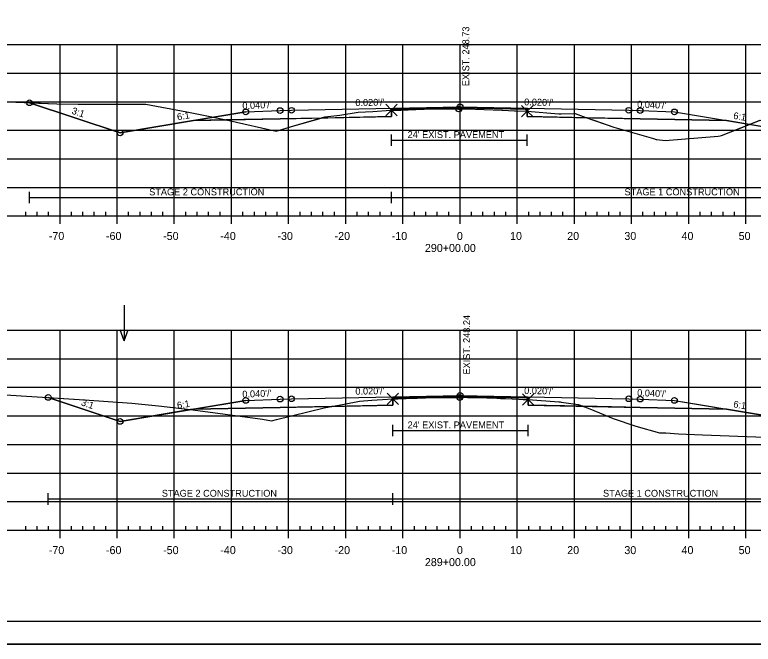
# Model space of a CAD drawing. Extents: x 1365647 to 1367999, y 387113 to 400173.
# Drawn here: x 1365816.2 to 1365945.4, y 396332.9 to 396443.1 of the extents above; entities that cross this region are included whole.
import ezdxf

# ---------------------------------------------------------------- set-up
doc = ezdxf.new("R2010")
doc.units = 0
for name, color, linetype in [('R_Alt Surface', 7, 'Continuous'), ('R_Axis', 7, 'Continuous'), ('R_Axis Annot', 7, 'Continuous'), ('R_Border', 7, 'Continuous'), ('R_Contours', 7, 'Continuous'), ('R_Exist Surface', 7, 'Continuous'), ('R_Fin Surface', 7, 'Continuous'), ('R_Fin Surface Annot', 7, 'Continuous'), ('R_Grid', 7, 'Continuous'), ('R_No Plot', 7, 'Continuous'), ('R_Proposed Const Limits', 7, 'Continuous'), ('R_Water', 7, 'Continuous'), ('R_Water Annot', 7, 'Continuous'), ('R_Xsect Elev', 7, 'Continuous')]:
    doc.layers.add(name, color=color, linetype=linetype)

msp = doc.modelspace()

# ---------------------------------------------------------------- linework, layer by layer
at = {"layer": 'R_Alt Surface'}
for points in [[(1365847.47, 396424.61), (1365862.59, 396424.91), (1365882.1, 396425.3), (1365882.1, 396426.59), (1365894.09, 396426.83), (1365905.85, 396426.6), (1365905.85, 396425.31), (1365925.59, 396424.91), (1365940.72, 396424.61)], [(1365847.47, 396374.1), (1365862.59, 396374.4), (1365882.34, 396374.8), (1365882.34, 396376.08), (1365894.09, 396376.32), (1365906, 396376.08), (1365906, 396374.79), (1365925.59, 396374.4), (1365940.72, 396374.1)]]:
    msp.add_lwpolyline(points, dxfattribs=at)
at = {"layer": 'R_Axis'}
for p, q in [((1365749.09, 396407.91), (1366039.09, 396407.91)), ((1365818.09, 396407.91), (1365818.09, 396408.61)), ((1365820.09, 396407.91), (1365820.09, 396408.61)), ((1365822.09, 396407.91), (1365822.09, 396408.61)), ((1365824.09, 396406.51), (1365824.09, 396407.91)), ((1365826.09, 396407.91), (1365826.09, 396408.61)), ((1365828.09, 396407.91), (1365828.09, 396408.61)), ((1365830.09, 396407.91), (1365830.09, 396408.61)), ((1365832.09, 396407.91), (1365832.09, 396408.61)), ((1365834.09, 396406.51), (1365834.09, 396407.91)), ((1365836.09, 396407.91), (1365836.09, 396408.61)), ((1365838.09, 396407.91), (1365838.09, 396408.61)), ((1365840.09, 396407.91), (1365840.09, 396408.61)), ((1365842.09, 396407.91), (1365842.09, 396408.61)), ((1365844.09, 396406.51), (1365844.09, 396407.91)), ((1365846.09, 396407.91), (1365846.09, 396408.61)), ((1365848.09, 396407.91), (1365848.09, 396408.61)), ((1365850.09, 396407.91), (1365850.09, 396408.61)), ((1365852.09, 396407.91), (1365852.09, 396408.61)), ((1365854.09, 396406.51), (1365854.09, 396407.91)), ((1365856.09, 396407.91), (1365856.09, 396408.61)), ((1365858.09, 396407.91), (1365858.09, 396408.61)), ((1365860.09, 396407.91), (1365860.09, 396408.61)), ((1365862.09, 396407.91), (1365862.09, 396408.61)), ((1365864.09, 396406.51), (1365864.09, 396407.91)), ((1365866.09, 396407.91), (1365866.09, 396408.61)), ((1365868.09, 396407.91), (1365868.09, 396408.61)), ((1365870.09, 396407.91), (1365870.09, 396408.61)), ((1365872.09, 396407.91), (1365872.09, 396408.61)), ((1365874.09, 396406.51), (1365874.09, 396407.91)), ((1365876.09, 396407.91), (1365876.09, 396408.61)), ((1365878.09, 396407.91), (1365878.09, 396408.61)), ((1365880.09, 396407.91), (1365880.09, 396408.61)), ((1365882.09, 396407.91), (1365882.09, 396408.61)), ((1365884.09, 396406.51), (1365884.09, 396407.91)), ((1365886.09, 396407.91), (1365886.09, 396408.61)), ((1365888.09, 396407.91), (1365888.09, 396408.61)), ((1365890.09, 396407.91), (1365890.09, 396408.61)), ((1365892.09, 396407.91), (1365892.09, 396408.61)), ((1365894.09, 396406.51), (1365894.09, 396407.91)), ((1365896.09, 396407.91), (1365896.09, 396408.61)), ((1365898.09, 396407.91), (1365898.09, 396408.61)), ((1365900.09, 396407.91), (1365900.09, 396408.61)), ((1365902.09, 396407.91), (1365902.09, 396408.61)), ((1365904.09, 396406.51), (1365904.09, 396407.91)), ((1365906.09, 396407.91), (1365906.09, 396408.61)), ((1365908.09, 396407.91), (1365908.09, 396408.61)), ((1365910.09, 396407.91), (1365910.09, 396408.61)), ((1365912.09, 396407.91), (1365912.09, 396408.61)), ((1365914.09, 396406.51), (1365914.09, 396407.91)), ((1365916.09, 396407.91), (1365916.09, 396408.61)), ((1365918.09, 396407.91), (1365918.09, 396408.61)), ((1365920.09, 396407.91), (1365920.09, 396408.61)), ((1365922.09, 396407.91), (1365922.09, 396408.61)), ((1365924.09, 396406.51), (1365924.09, 396407.91)), ((1365926.09, 396407.91), (1365926.09, 396408.61)), ((1365928.09, 396407.91), (1365928.09, 396408.61)), ((1365930.09, 396407.91), (1365930.09, 396408.61)), ((1365932.09, 396407.91), (1365932.09, 396408.61)), ((1365934.09, 396406.51), (1365934.09, 396407.91)), ((1365936.09, 396407.91), (1365936.09, 396408.61)), ((1365938.09, 396407.91), (1365938.09, 396408.61)), ((1365940.09, 396407.91), (1365940.09, 396408.61)), ((1365942.09, 396407.91), (1365942.09, 396408.61)), ((1365944.09, 396406.51), (1365944.09, 396407.91)), ((1365818.09, 396352.91), (1365818.09, 396353.61)), ((1365820.09, 396352.91), (1365820.09, 396353.61)), ((1365822.09, 396352.91), (1365822.09, 396353.61)), ((1365826.09, 396352.91), (1365826.09, 396353.61)), ((1365828.09, 396352.91), (1365828.09, 396353.61)), ((1365830.09, 396352.91), (1365830.09, 396353.61)), ((1365832.09, 396352.91), (1365832.09, 396353.61)), ((1365836.09, 396352.91), (1365836.09, 396353.61)), ((1365838.09, 396352.91), (1365838.09, 396353.61)), ((1365840.09, 396352.91), (1365840.09, 396353.61)), ((1365842.09, 396352.91), (1365842.09, 396353.61)), ((1365846.09, 396352.91), (1365846.09, 396353.61)), ((1365848.09, 396352.91), (1365848.09, 396353.61)), ((1365850.09, 396352.91), (1365850.09, 396353.61)), ((1365852.09, 396352.91), (1365852.09, 396353.61)), ((1365856.09, 396352.91), (1365856.09, 396353.61)), ((1365858.09, 396352.91), (1365858.09, 396353.61)), ((1365860.09, 396352.91), (1365860.09, 396353.61)), ((1365862.09, 396352.91), (1365862.09, 396353.61)), ((1365866.09, 396352.91), (1365866.09, 396353.61)), ((1365868.09, 396352.91), (1365868.09, 396353.61)), ((1365870.09, 396352.91), (1365870.09, 396353.61)), ((1365872.09, 396352.91), (1365872.09, 396353.61)), ((1365876.09, 396352.91), (1365876.09, 396353.61)), ((1365878.09, 396352.91), (1365878.09, 396353.61)), ((1365880.09, 396352.91), (1365880.09, 396353.61)), ((1365882.09, 396352.91), (1365882.09, 396353.61)), ((1365886.09, 396352.91), (1365886.09, 396353.61)), ((1365888.09, 396352.91), (1365888.09, 396353.61)), ((1365890.09, 396352.91), (1365890.09, 396353.61)), ((1365892.09, 396352.91), (1365892.09, 396353.61)), ((1365896.09, 396352.91), (1365896.09, 396353.61)), ((1365898.09, 396352.91), (1365898.09, 396353.61)), ((1365900.09, 396352.91), (1365900.09, 396353.61)), ((1365902.09, 396352.91), (1365902.09, 396353.61)), ((1365906.09, 396352.91), (1365906.09, 396353.61)), ((1365908.09, 396352.91), (1365908.09, 396353.61)), ((1365910.09, 396352.91), (1365910.09, 396353.61)), ((1365912.09, 396352.91), (1365912.09, 396353.61)), ((1365916.09, 396352.91), (1365916.09, 396353.61)), ((1365918.09, 396352.91), (1365918.09, 396353.61)), ((1365920.09, 396352.91), (1365920.09, 396353.61)), ((1365922.09, 396352.91), (1365922.09, 396353.61)), ((1365926.09, 396352.91), (1365926.09, 396353.61)), ((1365928.09, 396352.91), (1365928.09, 396353.61)), ((1365930.09, 396352.91), (1365930.09, 396353.61)), ((1365932.09, 396352.91), (1365932.09, 396353.61)), ((1365936.09, 396352.91), (1365936.09, 396353.61)), ((1365938.09, 396352.91), (1365938.09, 396353.61)), ((1365940.09, 396352.91), (1365940.09, 396353.61)), ((1365942.09, 396352.91), (1365942.09, 396353.61)), ((1365749.09, 396352.91), (1366039.09, 396352.91)), ((1365824.09, 396351.51), (1365824.09, 396352.91)), ((1365834.09, 396351.51), (1365834.09, 396352.91)), ((1365844.09, 396351.51), (1365844.09, 396352.91)), ((1365854.09, 396351.51), (1365854.09, 396352.91)), ((1365864.09, 396351.51), (1365864.09, 396352.91)), ((1365874.09, 396351.51), (1365874.09, 396352.91)), ((1365884.09, 396351.51), (1365884.09, 396352.91)), ((1365894.09, 396351.51), (1365894.09, 396352.91)), ((1365904.09, 396351.51), (1365904.09, 396352.91)), ((1365914.09, 396351.51), (1365914.09, 396352.91)), ((1365924.09, 396351.51), (1365924.09, 396352.91)), ((1365934.09, 396351.51), (1365934.09, 396352.91)), ((1365944.09, 396351.51), (1365944.09, 396352.91))]:
    msp.add_line(p, q, dxfattribs=at)
at = {"layer": 'R_Border'}
msp.add_line((1366052.27, 396336.91), (1365736.09, 396336.91), dxfattribs=at)
at = {"layer": 'R_Contours'}
for points in [[(1365818.75, 396427.74), (1365823.53, 396427.56), (1365827.29, 396427.49), (1365828.44, 396427.48), (1365831.59, 396427.49), (1365839.11, 396427.51), (1365846.29, 396426.13), (1365850.34, 396425.34), (1365853.11, 396424.72), (1365847.47, 396424.61), (1365834.59, 396422.46)], [(1365882.1, 396426.46), (1365882.12, 396426.46), (1365882.13, 396426.46), (1365883.68, 396426.46), (1365883.73, 396426.46), (1365887.62, 396426.61), (1365887.79, 396426.61), (1365891.88, 396426.64), (1365891.97, 396426.64), (1365893.89, 396426.64), (1365893.91, 396426.64), (1365895.11, 396426.64), (1365895.19, 396426.64), (1365901.42, 396426.46), (1365901.49, 396426.46), (1365903.63, 396426.34), (1365903.77, 396426.33), (1365905.85, 396426.26), (1365905.85, 396426.6), (1365894.09, 396426.83), (1365882.1, 396426.59)], [(1365869.78, 396425.06), (1365870.43, 396425.24), (1365873.04, 396425.58), (1365876.27, 396426.07), (1365878.8, 396426.23), (1365881.9, 396426.44), (1365882.1, 396426.46), (1365882.1, 396425.3)], [(1365905.85, 396426.26), (1365911.34, 396425.82), (1365911.41, 396425.82), (1365911.49, 396425.81), (1365911.53, 396425.81), (1365911.75, 396425.82), (1365914.21, 396425.86), (1365916.1, 396425.18), (1365916.34, 396425.1), (1365905.85, 396425.31)], [(1365853.11, 396424.72), (1365853.67, 396424.6), (1365861.88, 396422.78), (1365864.98, 396423.72), (1365869.78, 396425.06), (1365862.59, 396424.91)], [(1365916.34, 396425.1), (1365920.96, 396423.43), (1365927.92, 396421.47), (1365928.41, 396421.32), (1365928.5, 396421.31), (1365929.96, 396421.14), (1365939.25, 396421.91), (1365939.61, 396421.94), (1365939.8, 396422.02), (1365944.72, 396423.94), (1365940.72, 396424.61), (1365925.59, 396424.91)], [(1365944.72, 396423.94), (1365946.61, 396424.69), (1365962.37, 396424.2), (1365983.75, 396423.56), (1365967.02, 396417.99), (1365953.59, 396422.46)], [(1365822.03, 396376.14), (1365828.35, 396375.73), (1365836.63, 396375.12), (1365841.31, 396374.65), (1365846.93, 396374.01), (1365834.59, 396371.95)], [(1365871.66, 396374.58), (1365873.81, 396374.99), (1365876.48, 396375.51), (1365878.64, 396375.65), (1365880.5, 396375.77), (1365882.34, 396375.9), (1365882.34, 396374.8)], [(1365882.34, 396375.9), (1365883.19, 396375.92), (1365884.66, 396375.95), (1365886.58, 396376.03), (1365888.02, 396376.08), (1365890.07, 396376.11), (1365892.01, 396376.12), (1365892.77, 396376.13), (1365894.03, 396376.15), (1365894.18, 396376.15), (1365894.59, 396376.16), (1365895.36, 396376.15), (1365896.3, 396376.14), (1365896.94, 396376.11), (1365900.53, 396375.99), (1365901.18, 396375.98), (1365902.04, 396375.94), (1365904.34, 396375.84), (1365905.14, 396375.8), (1365905.74, 396375.78), (1365906, 396375.76), (1365906, 396376.08), (1365894.09, 396376.32), (1365882.34, 396376.08)], [(1365906, 396375.76), (1365911.38, 396375.38), (1365911.47, 396375.37), (1365911.53, 396375.37), (1365911.57, 396375.37), (1365911.76, 396375.34), (1365914.72, 396374.93), (1365915.56, 396374.6), (1365906, 396374.79)], [(1365846.93, 396374.01), (1365847.32, 396373.96), (1365859.5, 396372.31), (1365861.09, 396372.07), (1365861.95, 396372.28), (1365870.29, 396374.32), (1365871.24, 396374.5), (1365871.66, 396374.58), (1365862.59, 396374.4), (1365847.47, 396374.1)], [(1365915.56, 396374.6), (1365916.77, 396374.13), (1365920.85, 396372.47), (1365924.85, 396371.13), (1365928.98, 396369.94), (1365930.09, 396369.92), (1365932.32, 396369.77), (1365936.49, 396369.6), (1365944.23, 396369.29), (1365952.07, 396368.99), (1365960.59, 396369.62), (1365953.59, 396371.95), (1365940.72, 396374.1), (1365925.59, 396374.4)]]:
    msp.add_lwpolyline(points, close=True, dxfattribs=at)
at = {"layer": 'R_Exist Surface'}
for points in [[(1365806.27, 396428.23), (1365823.53, 396427.56), (1365827.29, 396427.49), (1365828.44, 396427.48), (1365831.59, 396427.49), (1365839.11, 396427.51), (1365846.29, 396426.13), (1365850.34, 396425.34), (1365853.67, 396424.6), (1365861.88, 396422.78), (1365864.98, 396423.72), (1365870.43, 396425.24), (1365873.04, 396425.58), (1365876.27, 396426.07), (1365878.8, 396426.23), (1365881.9, 396426.44), (1365882.1, 396426.46), (1365882.12, 396426.46), (1365882.13, 396426.46), (1365883.68, 396426.46), (1365883.73, 396426.46), (1365887.62, 396426.61), (1365887.79, 396426.61), (1365891.88, 396426.64), (1365891.97, 396426.64), (1365893.89, 396426.64), (1365893.91, 396426.64), (1365895.11, 396426.64), (1365895.19, 396426.64), (1365901.42, 396426.46), (1365901.49, 396426.46), (1365903.63, 396426.34), (1365903.77, 396426.33), (1365905.85, 396426.26), (1365911.34, 396425.82), (1365911.41, 396425.82), (1365911.49, 396425.81), (1365911.53, 396425.81), (1365911.75, 396425.82), (1365914.21, 396425.86), (1365916.1, 396425.18), (1365920.96, 396423.43), (1365927.92, 396421.47), (1365928.41, 396421.32), (1365928.5, 396421.31), (1365929.96, 396421.14), (1365939.25, 396421.91), (1365939.61, 396421.94), (1365939.8, 396422.02), (1365946.61, 396424.69)], [(1365814.57, 396376.62), (1365828.35, 396375.73), (1365836.63, 396375.12), (1365841.31, 396374.65), (1365847.32, 396373.96), (1365859.5, 396372.31), (1365861.09, 396372.07), (1365861.95, 396372.28), (1365870.29, 396374.32), (1365871.24, 396374.5), (1365873.81, 396374.99), (1365876.48, 396375.51), (1365878.64, 396375.65), (1365880.5, 396375.77), (1365882.34, 396375.9), (1365883.19, 396375.92), (1365884.66, 396375.95), (1365886.58, 396376.03), (1365888.02, 396376.08), (1365890.07, 396376.11), (1365892.01, 396376.12), (1365892.77, 396376.13), (1365894.03, 396376.15), (1365894.18, 396376.15), (1365894.59, 396376.16), (1365895.36, 396376.15), (1365896.3, 396376.14), (1365896.94, 396376.11), (1365900.53, 396375.99), (1365901.18, 396375.98), (1365902.04, 396375.94), (1365904.34, 396375.84), (1365905.14, 396375.8), (1365905.74, 396375.78), (1365906, 396375.76), (1365911.38, 396375.38), (1365911.47, 396375.37), (1365911.53, 396375.37), (1365911.57, 396375.37), (1365911.76, 396375.34), (1365914.72, 396374.93), (1365916.77, 396374.13), (1365920.85, 396372.47), (1365924.85, 396371.13), (1365928.98, 396369.94), (1365930.09, 396369.92), (1365932.32, 396369.77), (1365936.49, 396369.6), (1365944.23, 396369.29), (1365952.07, 396368.99)]]:
    msp.add_lwpolyline(points, dxfattribs=at)
at = {"layer": 'R_Fin Surface'}
for points in [[(1365818.75, 396427.74), (1365834.59, 396422.46), (1365847.47, 396424.61), (1365856.59, 396426.13), (1365862.59, 396426.37), (1365864.59, 396426.41), (1365894.09, 396427), (1365923.59, 396426.41), (1365925.59, 396426.37), (1365931.59, 396426.13), (1365940.72, 396424.61), (1365953.59, 396422.46), (1365967.02, 396417.99), (1365983.75, 396423.56)], [(1365856.59, 396426.13), (1365862.59, 396426.37), (1365864.59, 396426.41), (1365894.09, 396427), (1365923.59, 396426.41), (1365925.59, 396426.37), (1365931.59, 396426.13)], [(1365822.03, 396376.14), (1365834.59, 396371.95), (1365852.3, 396374.9), (1365856.59, 396375.62), (1365862.59, 396375.86), (1365864.59, 396375.9), (1365894.09, 396376.49), (1365923.59, 396375.9), (1365925.59, 396375.86), (1365931.59, 396375.62), (1365935.89, 396374.9), (1365953.59, 396371.95), (1365960.59, 396369.62)], [(1365822.03, 396376.14), (1365834.59, 396371.95), (1365847.47, 396374.1), (1365856.59, 396375.62), (1365862.59, 396375.86), (1365864.59, 396375.9), (1365894.09, 396376.49), (1365923.59, 396375.9), (1365925.59, 396375.86), (1365931.59, 396375.62), (1365940.72, 396374.1), (1365953.59, 396371.95), (1365968.29, 396367.05), (1365975.69, 396369.52)], [(1365856.59, 396375.62), (1365862.59, 396375.86), (1365864.59, 396375.9), (1365894.09, 396376.49), (1365923.59, 396375.9), (1365925.59, 396375.86), (1365931.59, 396375.62)]]:
    msp.add_lwpolyline(points, dxfattribs=at)
at = {"layer": 'R_Grid'}
for p, q in [((1365749.09, 396437.91), (1366039.09, 396437.91)), ((1365824.09, 396407.91), (1365824.09, 396437.91)), ((1365834.09, 396407.91), (1365834.09, 396437.91)), ((1365844.09, 396407.91), (1365844.09, 396437.91)), ((1365854.09, 396407.91), (1365854.09, 396437.91)), ((1365864.09, 396407.91), (1365864.09, 396437.91)), ((1365874.09, 396407.91), (1365874.09, 396437.91)), ((1365884.09, 396407.91), (1365884.09, 396437.91)), ((1365894.09, 396407.91), (1365894.09, 396437.91)), ((1365904.09, 396407.91), (1365904.09, 396437.91)), ((1365914.09, 396407.91), (1365914.09, 396437.91)), ((1365924.09, 396407.91), (1365924.09, 396437.91)), ((1365934.09, 396407.91), (1365934.09, 396437.91)), ((1365944.09, 396407.91), (1365944.09, 396437.91)), ((1365749.09, 396432.91), (1366039.09, 396432.91)), ((1365749.09, 396427.91), (1366039.09, 396427.91)), ((1365749.09, 396422.91), (1366039.09, 396422.91)), ((1365749.09, 396417.91), (1366039.09, 396417.91)), ((1365749.09, 396412.91), (1366039.09, 396412.91)), ((1365749.09, 396407.91), (1366039.09, 396407.91)), ((1365749.09, 396387.91), (1366039.09, 396387.91)), ((1365824.09, 396352.91), (1365824.09, 396387.91)), ((1365834.09, 396352.91), (1365834.09, 396387.91)), ((1365844.09, 396352.91), (1365844.09, 396387.91)), ((1365854.09, 396352.91), (1365854.09, 396387.91)), ((1365864.09, 396352.91), (1365864.09, 396387.91)), ((1365874.09, 396352.91), (1365874.09, 396387.91)), ((1365884.09, 396352.91), (1365884.09, 396387.91)), ((1365894.09, 396352.91), (1365894.09, 396387.91)), ((1365904.09, 396352.91), (1365904.09, 396387.91)), ((1365914.09, 396352.91), (1365914.09, 396387.91)), ((1365924.09, 396352.91), (1365924.09, 396387.91)), ((1365934.09, 396352.91), (1365934.09, 396387.91)), ((1365944.09, 396352.91), (1365944.09, 396387.91)), ((1365749.09, 396382.91), (1366039.09, 396382.91)), ((1365749.09, 396377.91), (1366039.09, 396377.91)), ((1365749.09, 396372.91), (1366039.09, 396372.91)), ((1365749.09, 396367.91), (1366039.09, 396367.91)), ((1365749.09, 396362.91), (1366039.09, 396362.91)), ((1365749.09, 396357.91), (1366039.09, 396357.91)), ((1365749.09, 396352.91), (1366039.09, 396352.91))]:
    msp.add_line(p, q, dxfattribs=at)
at = {"layer": 'R_No Plot'}
msp.add_line((1365723.69, 396332.93), (1366057.03, 396332.93), dxfattribs=at)
msp.add_lwpolyline([(1365723.69, 396546.27), (1366057.03, 396546.27), (1366057.03, 396332.93), (1365723.69, 396332.93)], close=True, dxfattribs=at)
for points in [[(1365882.1, 396426.46), (1365881.1, 396427.46), (1365882.1, 396426.46), (1365881.1, 396425.46), (1365882.1, 396426.46), (1365883.1, 396425.46), (1365882.1, 396426.46), (1365883.1, 396427.46)], [(1365905.85, 396426.26), (1365904.85, 396427.26), (1365905.85, 396426.26), (1365904.85, 396425.26), (1365905.85, 396426.26), (1365906.85, 396425.26), (1365905.85, 396426.26), (1365906.85, 396427.26)], [(1365882.34, 396375.9), (1365881.34, 396376.9), (1365882.34, 396375.9), (1365881.34, 396374.9), (1365882.34, 396375.9), (1365883.34, 396374.9), (1365882.34, 396375.9), (1365883.34, 396376.9)], [(1365906, 396375.76), (1365905, 396376.76), (1365906, 396375.76), (1365905, 396374.76), (1365906, 396375.76), (1365907, 396374.76), (1365906, 396375.76), (1365907, 396376.76)]]:
    msp.add_lwpolyline(points, dxfattribs=at)
for centre in [(1365818.75, 396427.74), (1365818.75, 396427.74), (1365862.59, 396426.37), (1365862.59, 396426.37), (1365862.59, 396426.37), (1365862.59, 396426.37), (1365862.59, 396426.37), (1365864.59, 396426.41), (1365864.59, 396426.41), (1365864.59, 396426.41), (1365864.59, 396426.41), (1365864.59, 396426.41), (1365893.89, 396426.64), (1365894.09, 396427), (1365894.09, 396427), (1365894.09, 396427), (1365894.09, 396427), (1365894.09, 396427), (1365923.59, 396426.41), (1365923.59, 396426.41), (1365923.59, 396426.41), (1365923.59, 396426.41), (1365923.59, 396426.41), (1365925.59, 396426.37), (1365925.59, 396426.37), (1365925.59, 396426.37), (1365925.59, 396426.37), (1365925.59, 396426.37), (1365856.59, 396426.13), (1365856.59, 396426.13), (1365856.59, 396426.13), (1365856.59, 396426.13), (1365856.59, 396426.13), (1365931.59, 396426.13), (1365931.59, 396426.13), (1365931.59, 396426.13), (1365931.59, 396426.13), (1365931.59, 396426.13), (1365834.59, 396422.46), (1365834.59, 396422.46), (1365834.59, 396422.46), (1365834.59, 396422.46), (1365834.59, 396422.46), (1365822.03, 396376.14), (1365822.03, 396376.14), (1365862.59, 396375.86), (1365862.59, 396375.86), (1365862.59, 396375.86), (1365862.59, 396375.86), (1365862.59, 396375.86), (1365864.59, 396375.9), (1365864.59, 396375.9), (1365864.59, 396375.9), (1365864.59, 396375.9), (1365864.59, 396375.9), (1365894.03, 396376.15), (1365894.09, 396376.49), (1365894.09, 396376.49), (1365894.09, 396376.49), (1365894.09, 396376.49), (1365894.09, 396376.49), (1365923.59, 396375.9), (1365923.59, 396375.9), (1365923.59, 396375.9), (1365923.59, 396375.9), (1365923.59, 396375.9), (1365925.59, 396375.86), (1365925.59, 396375.86), (1365925.59, 396375.86), (1365925.59, 396375.86), (1365925.59, 396375.86), (1365856.59, 396375.62), (1365856.59, 396375.62), (1365856.59, 396375.62), (1365856.59, 396375.62), (1365856.59, 396375.62), (1365931.59, 396375.62), (1365931.59, 396375.62), (1365931.59, 396375.62), (1365931.59, 396375.62), (1365931.59, 396375.62), (1365834.59, 396371.95), (1365834.59, 396371.95), (1365834.59, 396371.95), (1365834.59, 396371.95), (1365834.59, 396371.95)]:
    msp.add_circle(centre, 0.5, dxfattribs=at)
at = {"layer": 'R_Proposed Const Limits'}
for points in [[(1365856.59, 396426.13), (1365834.59, 396422.46), (1365818.75, 396427.74)], [(1365856.59, 396375.62), (1365834.59, 396371.95), (1365822.03, 396376.14)]]:
    msp.add_lwpolyline(points, dxfattribs=at)
at = {"layer": 'R_Water'}
for p, q in [((1365882.1, 396420.17), (1365882.1, 396422.17)), ((1365905.85, 396420.17), (1365905.85, 396422.17)), ((1365882.1, 396421.17), (1365905.85, 396421.17)), ((1365818.75, 396410.13), (1365818.75, 396412.13)), ((1365882.1, 396410.13), (1365882.1, 396412.13)), ((1365818.75, 396411.13), (1365882.1, 396411.13)), ((1365882.1, 396411.13), (1365983.75, 396411.13)), ((1365882.34, 396369.34), (1365882.34, 396371.34)), ((1365906, 396369.34), (1365906, 396371.34)), ((1365882.34, 396370.34), (1365906, 396370.34)), ((1365822.03, 396357.36), (1365822.03, 396359.36)), ((1365822.03, 396358.36), (1365882.34, 396358.36)), ((1365882.34, 396357.36), (1365882.34, 396359.36)), ((1365882.34, 396358.36), (1365975.69, 396358.36))]:
    msp.add_line(p, q, dxfattribs=at)
at = {"layer": 'R_Water Annot'}
for p, q in [((1365835.3, 396392.32), (1365835.3, 396386.03)), ((1365835.3, 396386.03), (1365834.6, 396387.95)), ((1365835.3, 396386.03), (1365836, 396387.95))]:
    msp.add_line(p, q, dxfattribs=at)

# ---------------------------------------------------------------- texts
at = {"layer": 'R_Axis Annot'}
for s, p in [('-70', (1365822.13, 396403.71)), ('-60', (1365832.13, 396403.71)), ('-50', (1365842.13, 396403.71)), ('-40', (1365852.13, 396403.71)), ('-30', (1365862.13, 396403.71)), ('-20', (1365872.13, 396403.71)), ('-10', (1365882.13, 396403.71)), ('0', (1365893.53, 396403.71)), ('10', (1365902.83, 396403.71)), ('20', (1365912.83, 396403.71)), ('30', (1365922.83, 396403.71)), ('40', (1365932.83, 396403.71)), ('50', (1365942.83, 396403.71)), ('290+00.00', (1365887.93, 396401.61)), ('-70', (1365822.13, 396348.71)), ('-60', (1365832.13, 396348.71)), ('-50', (1365842.13, 396348.71)), ('-40', (1365852.13, 396348.71)), ('-30', (1365862.13, 396348.71)), ('-20', (1365872.13, 396348.71)), ('-10', (1365882.13, 396348.71)), ('0', (1365893.53, 396348.71)), ('10', (1365902.83, 396348.71)), ('20', (1365912.83, 396348.71)), ('30', (1365922.83, 396348.71)), ('40', (1365932.83, 396348.71)), ('50', (1365942.83, 396348.71)), ('289+00.00', (1365887.93, 396346.61))]:
    msp.add_text(s, height=1.4, dxfattribs=at).set_placement(p)
at = {"layer": 'R_Fin Surface Annot'}
for s, rotation, p in [("0.040'/'", 2.2906, (1365856.01, 396426.61)), ("0.020'/'", 1.1458, (1365875.77, 396427.14)), ("0.020'/'", 358.8542, (1365905.29, 396427.28)), ("0.040'/'", 357.7094, (1365925.05, 396426.89)), ('3:1', 341.5651, (1365826.04, 396425.84)), ('6:1', 9.4623, (1365844.66, 396424.65)), ('6:1', 350.5377, (1365941.83, 396424.93)), ("0.020'/'", 1.1458, (1365875.77, 396376.62)), ("0.020'/'", 358.8542, (1365905.29, 396376.76)), ("0.040'/'", 2.2906, (1365856.01, 396376.1)), ("0.040'/'", 357.7094, (1365925.05, 396376.38)), ('3:1', 341.5651, (1365827.68, 396374.78)), ('6:1', 9.4623, (1365844.66, 396374.14)), ('6:1', 350.5377, (1365941.83, 396374.42))]:
    msp.add_text(s, height=1.2, rotation=rotation, dxfattribs=at).set_placement(p)
at = {"layer": 'R_Water'}
for s, p in [("24' EXIST. PAVEMENT", (1365884.91, 396421.56)), ('STAGE 2 CONSTRUCTION', (1365839.69, 396411.52)), ('STAGE 1 CONSTRUCTION', (1365922.86, 396411.52)), ("24' EXIST. PAVEMENT", (1365884.91, 396370.73)), ('STAGE 2 CONSTRUCTION', (1365841.9, 396358.76)), ('STAGE 1 CONSTRUCTION', (1365919.1, 396358.76))]:
    msp.add_text(s, height=1.2, dxfattribs=at).set_placement(p)
at = {"layer": 'R_Xsect Elev'}
for s, p in [('EXIST. 248.73', (1365895.69, 396430.64)), ('EXIST. 248.24', (1365895.83, 396380.15))]:
    msp.add_text(s, height=1.2, rotation=90, dxfattribs=at).set_placement(p)

doc.saveas('drawing.dxf')
